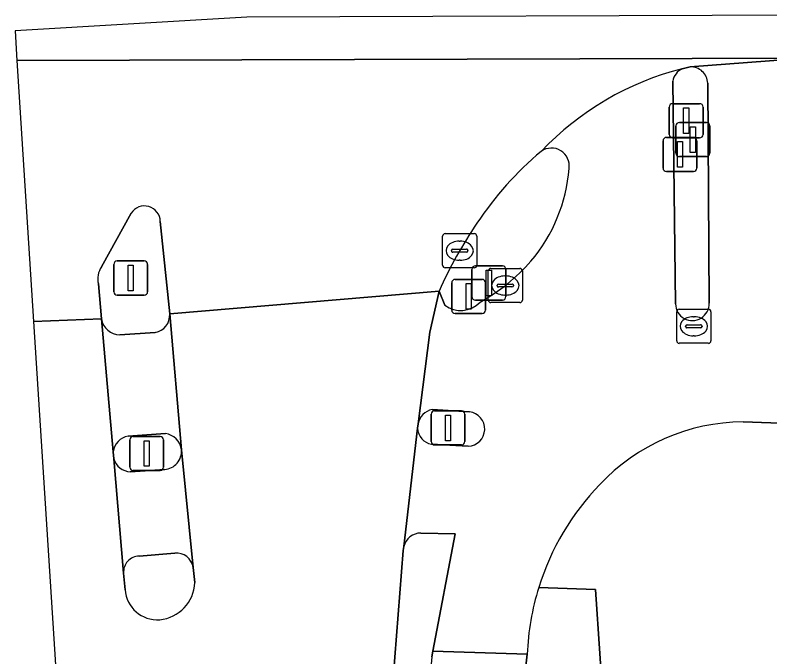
# Model space of a CAD drawing. Extents: x 160732 to 162107, y 387428 to 388479.
# Drawn here: x 160731.68 to 160753.8, y 388321.68 to 388340.49 of the extents above; entities that cross this region are included whole.
import ezdxf

# ---------------------------------------------------------------- set-up
doc = ezdxf.new("R2010")
doc.units = 0
for name, color, linetype in [('IMGEO_Drukknoppaal', 7, 'Continuous'), ('IMGEO_Fietspad_gesloten', 7, 'Continuous'), ('IMGEO_Fietspad_open', 7, 'Continuous'), ('IMGEO_Groenvoorziening', 7, 'Continuous'), ('IMGEO_Kolk', 7, 'Continuous'), ('IMGEO_Lichtmast', 7, 'Continuous'), ('IMGEO_Rijbaan_lokaal_gesloten', 7, 'Continuous'), ('IMGEO_Rijbaan_regionaal_gesloten', 7, 'Continuous'), ('IMGEO_Verkeerseiland_gesloten', 7, 'Continuous'), ('IMGEO_Verkeerseiland_open', 7, 'Continuous'), ('IMGEO_Verkeersregelinstallatiepaal', 7, 'Continuous'), ('IMGEO_Voetpad_gesloten', 7, 'Continuous'), ('IMGEO_Voetpad_open', 7, 'Continuous')]:
    doc.layers.add(name, color=color, linetype=linetype)

msp = doc.modelspace()

# ---------------------------------------------------------------- linework, layer by layer
at = {"layer": 'IMGEO_Drukknoppaal'}
for p, q in [((160745.072, 388332.235), (160745.072, 388333.035)), ((160745.072, 388333.035), (160745.072, 388332.235)), ((160745.172, 388333.135), (160745.962, 388333.135)), ((160745.962, 388333.135), (160745.172, 388333.135)), ((160746.062, 388333.035), (160746.062, 388332.235)), ((160746.062, 388332.235), (160746.062, 388333.035)), ((160745.962, 388332.135), (160745.172, 388332.135)), ((160745.172, 388332.135), (160745.962, 388332.135))]:
    msp.add_line(p, q, dxfattribs=at)
msp.add_lwpolyline([(160745.492, 388333.01), (160745.642, 388333.01), (160745.642, 388332.26), (160745.492, 388332.26), (160745.492, 388333.01)], dxfattribs=at)
for centre, start, end in [((160745.172, 388333.035), 90, 180), ((160745.172, 388333.035), 90, 180), ((160745.962, 388333.035), 0, 90), ((160745.962, 388333.035), 360, 90), ((160745.172, 388332.235), 180, 270), ((160745.172, 388332.235), 180, 270), ((160745.962, 388332.235), 270, 0), ((160745.962, 388332.235), 270, 0)]:
    msp.add_arc(centre, 0.1, start, end, dxfattribs=at)
at = {"layer": 'IMGEO_Fietspad_gesloten'}
for points in [[(160736.555, 388327.746), (160736.212, 388331.727)], [(160734.212, 388331.581), (160734.559, 388327.686)], [(160735.785, 388331.185), (160734.75, 388331.111)], [(160734.995, 388328.143), (160736.086, 388328.222)], [(160747.195, 388299.608), (160746.444, 388312.149), (160746.207, 388317.446), (160746.457, 388319.607), (160746.692, 388321.756), (160743.926, 388321.849), (160743.893, 388321.676)]]:
    msp.add_lwpolyline(points, dxfattribs=at)
for centre, radius, start, end in [((160735.703, 388331.689), 0.51, 279.2469, 4.2894), ((160734.764, 388331.67), 0.559, 189.1527, 268.566), ((160735.077, 388327.628), 0.522, 99.0929, 173.6014), ((160736.022, 388327.69), 0.535, 5.968, 83.1831), ((160848.749, 388312.463), 105.26, 174.97861, 184.31945)]:
    msp.add_arc(centre, radius, start, end, dxfattribs=at)
at = {"layer": 'IMGEO_Fietspad_open'}
for points in [[(160754.828, 388339.224), (160751.462, 388338.966)], [(160751.039, 388332.023), (160750.955, 388338.554)], [(160751.981, 388338.489), (160752.021, 388332.044)], [(160744.275, 388331.988), (160744.108, 388332.398), (160743.84, 388331.193), (160743.492, 388328.511)], [(160753.015, 388328.567), (160754.638, 388328.511), (160754.473, 388331.401)], [(160743.901, 388328.929), (160744.997, 388328.856)], [(160743.479, 388328.38), (160743.072, 388324.909)], [(160744.959, 388327.851), (160743.885, 388327.907)], [(160743.576, 388325.306), (160744.581, 388325.282), (160743.926, 388321.849), (160746.692, 388321.756)]]:
    msp.add_lwpolyline(points, dxfattribs=at)
for centre, radius, start, end in [((160753.35, 388330.569), 8.61, 104.2272, 136.5268), ((160751.448, 388338.461), 0.501, 115.2363, 169.3662), ((160751.489, 388338.475), 0.492, 1.6844, 93.1449), ((160747.404, 388336.071), 0.519, 351.1555, 125.5824), ((160743.172, 388336.356), 4.759, 319.6713, 355.6024), ((160742.765, 388336.764), 5.333, 298.4654, 319.1624), ((160744.743, 388332.599), 0.77, 232.54, 317.0975), ((160751.53, 388332.024), 0.491, 180.1264, 2.3237), ((160744.021, 388328.402), 0.541, 102.8739, 168.3731), ((160744.941, 388328.355), 0.504, 272.0295, 83.6398), ((160743.972, 388328.392), 0.493, 181.4484, 259.8339), ((160753.064, 388322.745), 5.822, 90.4849, 136.8769), ((160754.275, 388321.455), 7.588, 136.0153, 162.675), ((160743.573, 388324.791), 0.515, 89.6658, 166.7891), ((160754.26, 388321.455), 7.574, 162.6407, 177.7239)]:
    msp.add_arc(centre, radius, start, end, dxfattribs=at)
at = {"layer": 'IMGEO_Groenvoorziening'}
for points in [[(160743.893, 388321.676), (160743.926, 388321.849), (160744.581, 388325.282), (160743.576, 388325.306)], [(160743.072, 388324.909), (160743.059, 388324.793), (160742.517, 388317.918), (160742.354, 388314.126), (160742.318, 388310.124), (160743.627, 388258.106), (160746.918, 388258.316), (160745.672, 388277.306)], [(160748.948, 388319.898), (160748.694, 388323.656), (160747.031, 388323.715)], [(160746.692, 388321.756), (160746.457, 388319.607), (160746.207, 388317.446), (160746.444, 388312.149), (160747.195, 388299.608), (160748.363, 388279.605), (160749.431, 388261.982), (160749.645, 388258.525), (160753.429, 388258.806), (160749.247, 388316.021), (160748.996, 388319.272), (160748.948, 388319.898)]]:
    msp.add_lwpolyline(points, dxfattribs=at)
for centre, radius, start, end in [((160743.573, 388324.791), 0.515, 89.6658, 166.7891), ((160754.26, 388321.455), 7.574, 162.6407, 177.7239), ((160848.749, 388312.463), 105.26, 174.97861, 184.31945)]:
    msp.add_arc(centre, radius, start, end, dxfattribs=at)
at = {"layer": 'IMGEO_Kolk'}
for p, q in [((160744.211, 388333.155), (160744.211, 388334.007)), ((160744.286, 388334.081), (160745.138, 388334.081)), ((160745.212, 388334.007), (160745.212, 388333.155)), ((160744.699, 388333.861), (160744.724, 388333.861)), ((160744.47, 388333.575), (160744.47, 388333.587)), ((160744.908, 388333.538), (160744.51, 388333.538)), ((160744.513, 388333.624), (160744.911, 388333.624)), ((160744.954, 388333.587), (160744.954, 388333.575)), ((160744.722, 388333.301), (160744.697, 388333.301)), ((160745.138, 388333.081), (160744.286, 388333.081)), ((160745.623, 388333.061), (160746.475, 388333.061)), ((160745.548, 388332.135), (160745.548, 388332.987)), ((160746.036, 388332.841), (160746.061, 388332.841)), ((160746.549, 388332.987), (160746.549, 388332.135)), ((160745.807, 388332.555), (160745.807, 388332.567)), ((160745.85, 388332.604), (160746.248, 388332.604)), ((160746.291, 388332.567), (160746.291, 388332.555)), ((160746.245, 388332.518), (160745.847, 388332.518)), ((160746.059, 388332.281), (160746.034, 388332.281)), ((160746.475, 388332.061), (160745.623, 388332.061)), ((160751.073, 388330.941), (160751.073, 388331.793)), ((160751.148, 388331.867), (160752, 388331.867)), ((160752.074, 388331.793), (160752.074, 388330.941)), ((160751.561, 388331.647), (160751.586, 388331.647)), ((160751.332, 388331.361), (160751.332, 388331.373)), ((160751.77, 388331.324), (160751.372, 388331.324)), ((160751.375, 388331.41), (160751.773, 388331.41)), ((160751.816, 388331.373), (160751.816, 388331.361)), ((160751.584, 388331.087), (160751.559, 388331.087)), ((160752, 388330.867), (160751.148, 388330.867))]:
    msp.add_line(p, q, dxfattribs=at)
for points in [[(160744.211, 388333.155), (160744.211, 388334.007)], [(160744.286, 388334.081), (160745.138, 388334.081)], [(160745.212, 388334.007), (160745.212, 388333.155)], [(160745.138, 388333.081), (160744.286, 388333.081)], [(160745.623, 388333.061), (160746.475, 388333.061)], [(160745.548, 388332.135), (160745.548, 388332.987)], [(160746.549, 388332.987), (160746.549, 388332.135)], [(160746.475, 388332.061), (160745.623, 388332.061)], [(160751.073, 388330.941), (160751.073, 388331.793)], [(160751.148, 388331.867), (160752, 388331.867)], [(160752.074, 388331.793), (160752.074, 388330.941)], [(160752, 388330.867), (160751.148, 388330.867)]]:
    msp.add_lwpolyline(points, dxfattribs=at)
for centre, radius, start, end in [((160744.288, 388334.005), 0.0765, 91.552, 178.448), ((160744.288, 388334.005), 0.0765, 91.552, 178.448), ((160745.136, 388334.005), 0.0765, 1.552, 88.448), ((160745.136, 388334.005), 0.0765, 1.552, 88.448), ((160744.51, 388333.584), 0.0403, 85.8775, 175.7526), ((160744.507, 388333.574), 0.0366, 178.938, 274.7102), ((160744.911, 388333.581), 0.043, 264.8664, 352.4533), ((160744.915, 388333.586), 0.0386, 1.7309, 96.639), ((160744.288, 388333.157), 0.0765, 181.552, 268.448), ((160744.288, 388333.157), 0.0765, 181.552, 268.448), ((160745.136, 388333.157), 0.0765, 271.552, 358.448), ((160745.136, 388333.157), 0.0765, 271.552, 358.448), ((160745.625, 388332.985), 0.0765, 91.552, 178.448), ((160745.625, 388332.985), 0.0765, 91.552, 178.448), ((160746.473, 388332.985), 0.0765, 1.552, 88.448), ((160746.473, 388332.985), 0.0765, 1.552, 88.448), ((160745.847, 388332.564), 0.0403, 85.8775, 175.7526), ((160746.252, 388332.566), 0.0386, 1.7309, 96.639), ((160745.844, 388332.554), 0.0366, 178.938, 274.7102), ((160746.248, 388332.561), 0.043, 264.8664, 352.4533), ((160745.625, 388332.137), 0.0765, 181.552, 268.448), ((160745.625, 388332.137), 0.0765, 181.552, 268.448), ((160746.473, 388332.137), 0.0765, 271.552, 358.448), ((160746.473, 388332.137), 0.0765, 271.552, 358.448), ((160751.15, 388331.791), 0.0765, 91.552, 178.448), ((160751.15, 388331.791), 0.0765, 91.552, 178.448), ((160751.998, 388331.791), 0.0765, 1.552, 88.448), ((160751.998, 388331.791), 0.0765, 1.552, 88.448), ((160751.372, 388331.37), 0.0403, 85.8775, 175.7526), ((160751.369, 388331.36), 0.0366, 178.938, 274.7102), ((160751.773, 388331.367), 0.043, 264.8664, 352.4533), ((160751.777, 388331.372), 0.0386, 1.7309, 96.639), ((160751.15, 388330.943), 0.0765, 181.552, 268.448), ((160751.15, 388330.943), 0.0765, 181.552, 268.448), ((160751.998, 388330.943), 0.0765, 271.552, 358.448), ((160751.998, 388330.943), 0.0765, 271.552, 358.448)]:
    msp.add_arc(centre, radius, start, end, dxfattribs=at)
for centre, major_axis, ratio, start_param, end_param in [((160744.698, 388333.581), (-0.387, 0.002), 0.722429, 4.712389, 7.853982), ((160744.723, 388333.581), (-0.39, 0.002), 0.717154, 1.570796, 4.712389), ((160746.035, 388332.561), (-0.387, 0.002), 0.722429, 4.712389, 7.853982), ((160746.06, 388332.561), (-0.39, 0.002), 0.717154, 1.570796, 4.712389), ((160751.56, 388331.367), (-0.387, 0.002), 0.722429, 4.712389, 7.853982), ((160751.585, 388331.367), (-0.39, 0.002), 0.717154, 1.570796, 4.712389)]:
    msp.add_ellipse(centre, major_axis=major_axis, ratio=ratio, start_param=start_param, end_param=end_param, dxfattribs=at)
at = {"layer": 'IMGEO_Lichtmast'}
for p, q in [((160751.051, 388336.438), (160751.051, 388337.238)), ((160751.051, 388337.238), (160751.051, 388336.438)), ((160751.151, 388337.338), (160751.941, 388337.338)), ((160751.941, 388337.338), (160751.151, 388337.338)), ((160752.041, 388337.238), (160752.041, 388336.438)), ((160752.041, 388336.438), (160752.041, 388337.238)), ((160751.941, 388336.338), (160751.151, 388336.338)), ((160751.151, 388336.338), (160751.941, 388336.338)), ((160734.675, 388333.28), (160735.465, 388333.28)), ((160735.465, 388333.28), (160734.675, 388333.28)), ((160734.575, 388332.38), (160734.575, 388333.18)), ((160734.575, 388333.18), (160734.575, 388332.38)), ((160735.565, 388333.18), (160735.565, 388332.38)), ((160735.565, 388332.38), (160735.565, 388333.18)), ((160735.465, 388332.28), (160734.675, 388332.28)), ((160734.675, 388332.28), (160735.465, 388332.28))]:
    msp.add_line(p, q, dxfattribs=at)
for points in [[(160751.471, 388337.213), (160751.621, 388337.213), (160751.621, 388336.463), (160751.471, 388336.463), (160751.471, 388337.213)], [(160734.995, 388333.155), (160735.145, 388333.155), (160735.145, 388332.405), (160734.995, 388332.405), (160734.995, 388333.155)]]:
    msp.add_lwpolyline(points, dxfattribs=at)
for centre, start, end in [((160751.151, 388337.238), 90, 180), ((160751.151, 388337.238), 90, 180), ((160751.941, 388337.238), 0, 90), ((160751.941, 388337.238), 360, 90), ((160751.151, 388336.438), 180, 270), ((160751.151, 388336.438), 180, 270), ((160751.941, 388336.438), 270, 0), ((160751.941, 388336.438), 270, 0), ((160734.675, 388333.18), 90, 180), ((160734.675, 388333.18), 90, 180), ((160735.465, 388333.18), 0, 90), ((160735.465, 388333.18), 360, 90), ((160734.675, 388332.38), 180, 270), ((160734.675, 388332.38), 180, 270), ((160735.465, 388332.38), 270, 0), ((160735.465, 388332.38), 270, 0)]:
    msp.add_arc(centre, 0.1, start, end, dxfattribs=at)
at = {"layer": 'IMGEO_Rijbaan_lokaal_gesloten'}
for points in [[(160748.09, 388181.039), (160744.062, 388244.426), (160743.893, 388247.559), (160743.657, 388256.931), (160743.627, 388258.106), (160742.318, 388310.124), (160742.354, 388314.126), (160742.517, 388317.918), (160743.059, 388324.793), (160743.072, 388324.909), (160743.479, 388328.38), (160743.492, 388328.511), (160743.84, 388331.193), (160744.108, 388332.398), (160736.212, 388331.727), (160736.555, 388327.746), (160736.903, 388324.299), (160736.949, 388323.852)], [(160734.905, 388323.646), (160734.861, 388324.133), (160734.577, 388327.479), (160734.559, 388327.686), (160734.212, 388331.581), (160732.224, 388331.507), (160733.72, 388308.033)]]:
    msp.add_lwpolyline(points, dxfattribs=at)
for centre, radius, start, end in [((160735.812, 388323.898), 1.138, 275.3774, 357.7073), ((160735.857, 388323.718), 0.955, 184.3202, 273.7092)]:
    msp.add_arc(centre, radius, start, end, dxfattribs=at)
at = {"layer": 'IMGEO_Rijbaan_regionaal_gesloten'}
for points in [[(160731.681, 388340.024), (160731.736, 388339.16), (160754.828, 388339.224), (160754.84, 388340.487), (160738.471, 388340.426), (160731.681, 388340.024)], [(160751.234, 388338.915), (160751.462, 388338.966), (160754.828, 388339.224), (160731.736, 388339.16), (160732.224, 388331.507)], [(160734.21, 388333.109), (160735.082, 388334.679)], [(160735.936, 388334.438), (160736.212, 388331.727), (160744.108, 388332.398)], [(160732.224, 388331.507), (160734.212, 388331.581), (160734.121, 388332.607)]]:
    msp.add_lwpolyline(points, dxfattribs=at)
for centre, radius, start, end in [((160753.35, 388330.569), 8.61, 104.2272, 136.5268), ((160753.474, 388328.896), 9.916, 129.9871, 146.3789), ((160735.473, 388334.43), 0.463, 0.9567, 147.525), ((160755.723, 388327.222), 12.716, 145.7099, 155.9805), ((160734.764, 388332.752), 0.659, 147.1914, 192.7015)]:
    msp.add_arc(centre, radius, start, end, dxfattribs=at)
at = {"layer": 'IMGEO_Verkeerseiland_gesloten'}
for points in [[(160735.082, 388334.679), (160734.21, 388333.109)], [(160736.212, 388331.727), (160735.936, 388334.438)], [(160734.121, 388332.607), (160734.212, 388331.581)], [(160734.75, 388331.111), (160735.785, 388331.185)], [(160736.086, 388328.222), (160734.995, 388328.143)], [(160734.559, 388327.686), (160734.577, 388327.479)], [(160735.053, 388327.104), (160736.065, 388327.172)], [(160736.362, 388324.721), (160735.315, 388324.627)], [(160736.949, 388323.852), (160736.903, 388324.299)], [(160734.861, 388324.133), (160734.905, 388323.646)]]:
    msp.add_lwpolyline(points, dxfattribs=at)
for centre, radius, start, end in [((160735.473, 388334.43), 0.463, 0.9567, 147.525), ((160734.764, 388332.752), 0.659, 147.1914, 192.7015), ((160735.703, 388331.689), 0.51, 279.2469, 4.2894), ((160734.764, 388331.67), 0.559, 189.1527, 268.566), ((160735.077, 388327.628), 0.522, 99.0929, 173.6014), ((160736.022, 388327.69), 0.535, 5.968, 83.1831), ((160736.033, 388327.695), 0.524, 273.479, 5.549), ((160735.077, 388327.624), 0.521, 196.1875, 267.3494), ((160735.319, 388324.168), 0.459, 90.4425, 184.3897), ((160736.401, 388324.213), 0.509, 9.6871, 94.4018), ((160735.812, 388323.898), 1.138, 275.3774, 357.7073), ((160735.857, 388323.718), 0.955, 184.3202, 273.7092)]:
    msp.add_arc(centre, radius, start, end, dxfattribs=at)
at = {"layer": 'IMGEO_Verkeerseiland_open'}
for points in [[(160751.462, 388338.966), (160751.234, 388338.915)], [(160750.955, 388338.554), (160751.039, 388332.023)], [(160752.021, 388332.044), (160751.981, 388338.489)], [(160744.108, 388332.398), (160744.275, 388331.988)], [(160744.997, 388328.856), (160743.901, 388328.929)], [(160743.492, 388328.511), (160743.479, 388328.38)], [(160743.885, 388327.907), (160744.959, 388327.851)]]:
    msp.add_lwpolyline(points, dxfattribs=at)
for centre, radius, start, end in [((160751.448, 388338.461), 0.501, 115.2363, 169.3662), ((160751.489, 388338.475), 0.492, 1.6844, 93.1449), ((160747.404, 388336.071), 0.519, 351.1555, 125.5824), ((160753.474, 388328.896), 9.916, 129.9871, 146.3789), ((160743.172, 388336.356), 4.759, 319.6713, 355.6024), ((160755.723, 388327.222), 12.716, 145.7099, 155.9805), ((160742.765, 388336.764), 5.333, 298.4654, 319.1624), ((160744.743, 388332.599), 0.77, 232.54, 317.0975), ((160751.53, 388332.024), 0.491, 180.1264, 2.3237), ((160744.021, 388328.402), 0.541, 102.8739, 168.3731), ((160744.941, 388328.355), 0.504, 272.0295, 83.6398), ((160743.972, 388328.392), 0.493, 181.4484, 259.8339)]:
    msp.add_arc(centre, radius, start, end, dxfattribs=at)
at = {"layer": 'IMGEO_Verkeersregelinstallatiepaal'}
for p, q in [((160750.953, 388337.891), (160751.743, 388337.891)), ((160751.743, 388337.891), (160750.953, 388337.891)), ((160750.853, 388336.991), (160750.853, 388337.791)), ((160750.853, 388337.791), (160750.853, 388336.991)), ((160751.843, 388337.791), (160751.843, 388336.991)), ((160751.843, 388336.991), (160751.843, 388337.791)), ((160750.671, 388336.003), (160750.671, 388336.803)), ((160750.671, 388336.803), (160750.671, 388336.003)), ((160750.771, 388336.903), (160751.561, 388336.903)), ((160751.561, 388336.903), (160750.771, 388336.903)), ((160751.743, 388336.891), (160750.953, 388336.891)), ((160750.953, 388336.891), (160751.743, 388336.891)), ((160751.661, 388336.803), (160751.661, 388336.003)), ((160751.661, 388336.003), (160751.661, 388336.803)), ((160751.561, 388335.903), (160750.771, 388335.903)), ((160750.771, 388335.903), (160751.561, 388335.903)), ((160744.478, 388331.841), (160744.478, 388332.641)), ((160744.478, 388332.641), (160744.478, 388331.841)), ((160744.578, 388332.741), (160745.368, 388332.741)), ((160745.368, 388332.741), (160744.578, 388332.741)), ((160745.468, 388332.641), (160745.468, 388331.841)), ((160745.468, 388331.841), (160745.468, 388332.641)), ((160745.368, 388331.741), (160744.578, 388331.741)), ((160744.578, 388331.741), (160745.368, 388331.741)), ((160743.974, 388328.888), (160744.764, 388328.888)), ((160744.764, 388328.888), (160743.974, 388328.888)), ((160743.874, 388327.988), (160743.874, 388328.788)), ((160743.874, 388328.788), (160743.874, 388327.988)), ((160744.864, 388328.788), (160744.864, 388327.988)), ((160744.864, 388327.988), (160744.864, 388328.788)), ((160735.043, 388327.237), (160735.043, 388328.037)), ((160735.043, 388328.037), (160735.043, 388327.237)), ((160735.143, 388328.137), (160735.933, 388328.137)), ((160735.933, 388328.137), (160735.143, 388328.137)), ((160736.033, 388328.037), (160736.033, 388327.237)), ((160736.033, 388327.237), (160736.033, 388328.037)), ((160744.764, 388327.888), (160743.974, 388327.888)), ((160743.974, 388327.888), (160744.764, 388327.888)), ((160735.933, 388327.137), (160735.143, 388327.137)), ((160735.143, 388327.137), (160735.933, 388327.137))]:
    msp.add_line(p, q, dxfattribs=at)
for points in [[(160751.273, 388337.766), (160751.423, 388337.766), (160751.423, 388337.016), (160751.273, 388337.016), (160751.273, 388337.766)], [(160751.091, 388336.778), (160751.241, 388336.778), (160751.241, 388336.028), (160751.091, 388336.028), (160751.091, 388336.778)], [(160744.898, 388332.616), (160745.048, 388332.616), (160745.048, 388331.866), (160744.898, 388331.866), (160744.898, 388332.616)], [(160744.294, 388328.763), (160744.444, 388328.763), (160744.444, 388328.013), (160744.294, 388328.013), (160744.294, 388328.763)], [(160735.463, 388328.012), (160735.613, 388328.012), (160735.613, 388327.262), (160735.463, 388327.262), (160735.463, 388328.012)]]:
    msp.add_lwpolyline(points, dxfattribs=at)
for centre, start, end in [((160750.953, 388337.791), 90, 180), ((160750.953, 388337.791), 90, 180), ((160751.743, 388337.791), 0, 90), ((160751.743, 388337.791), 360, 90), ((160750.953, 388336.991), 180, 270), ((160750.953, 388336.991), 180, 270), ((160751.743, 388336.991), 270, 0), ((160751.743, 388336.991), 270, 0), ((160750.771, 388336.803), 90, 180), ((160750.771, 388336.803), 90, 180), ((160751.561, 388336.803), 0, 90), ((160751.561, 388336.803), 360, 90), ((160750.771, 388336.003), 180, 270), ((160750.771, 388336.003), 180, 270), ((160751.561, 388336.003), 270, 0), ((160751.561, 388336.003), 270, 0), ((160744.578, 388332.641), 90, 180), ((160744.578, 388332.641), 90, 180), ((160745.368, 388332.641), 0, 90), ((160745.368, 388332.641), 360, 90), ((160744.578, 388331.841), 180, 270), ((160744.578, 388331.841), 180, 270), ((160745.368, 388331.841), 270, 0), ((160745.368, 388331.841), 270, 0), ((160743.974, 388328.788), 90, 180), ((160743.974, 388328.788), 90, 180), ((160744.764, 388328.788), 0, 90), ((160744.764, 388328.788), 360, 90), ((160735.143, 388328.037), 90, 180), ((160735.143, 388328.037), 90, 180), ((160735.933, 388328.037), 0, 90), ((160735.933, 388328.037), 360, 90), ((160743.974, 388327.988), 180, 270), ((160743.974, 388327.988), 180, 270), ((160744.764, 388327.988), 270, 0), ((160744.764, 388327.988), 270, 0), ((160735.143, 388327.237), 180, 270), ((160735.143, 388327.237), 180, 270), ((160735.933, 388327.237), 270, 0), ((160735.933, 388327.237), 270, 0)]:
    msp.add_arc(centre, 0.1, start, end, dxfattribs=at)
at = {"layer": 'IMGEO_Voetpad_gesloten'}
for points in [[(160736.903, 388324.299), (160736.555, 388327.746)], [(160734.577, 388327.479), (160734.861, 388324.133)], [(160736.065, 388327.172), (160735.053, 388327.104)], [(160735.315, 388324.627), (160736.362, 388324.721)]]:
    msp.add_lwpolyline(points, dxfattribs=at)
for centre, radius, start, end in [((160736.033, 388327.695), 0.524, 273.479, 5.549), ((160735.077, 388327.624), 0.521, 196.1875, 267.3494), ((160735.319, 388324.168), 0.459, 90.4425, 184.3897), ((160736.401, 388324.213), 0.509, 9.6871, 94.4018)]:
    msp.add_arc(centre, radius, start, end, dxfattribs=at)
at = {"layer": 'IMGEO_Voetpad_open'}
for points in [[(160786.643, 388322.796), (160779.067, 388322.779), (160755.957, 388322.55), (160755.948, 388328.392), (160755.927, 388328.394), (160754.638, 388328.511), (160753.015, 388328.567)], [(160747.031, 388323.715), (160748.694, 388323.656), (160748.948, 388319.898), (160748.996, 388319.272), (160752.017, 388319.486), (160755.985, 388319.522), (160763.922, 388319.595), (160763.897, 388317.505), (160767.675, 388317.521), (160769.758, 388317.535), (160770.911, 388317.543), (160773.988, 388317.559), (160795.005, 388317.672), (160806.645, 388317.734), (160810.988, 388317.757), (160823.228, 388317.733), (160823.262, 388320.422), (160829.187, 388320.481), (160829.308, 388320.482), (160829.292, 388323.36), (160814.71, 388323.21), (160814.806, 388320.872), (160786.659, 388320.747), (160786.643, 388322.796)]]:
    msp.add_lwpolyline(points, dxfattribs=at)
for centre, radius, start, end in [((160753.064, 388322.745), 5.822, 90.4849, 136.8769), ((160754.275, 388321.455), 7.588, 136.0153, 162.675)]:
    msp.add_arc(centre, radius, start, end, dxfattribs=at)

doc.saveas('drawing.dxf')
